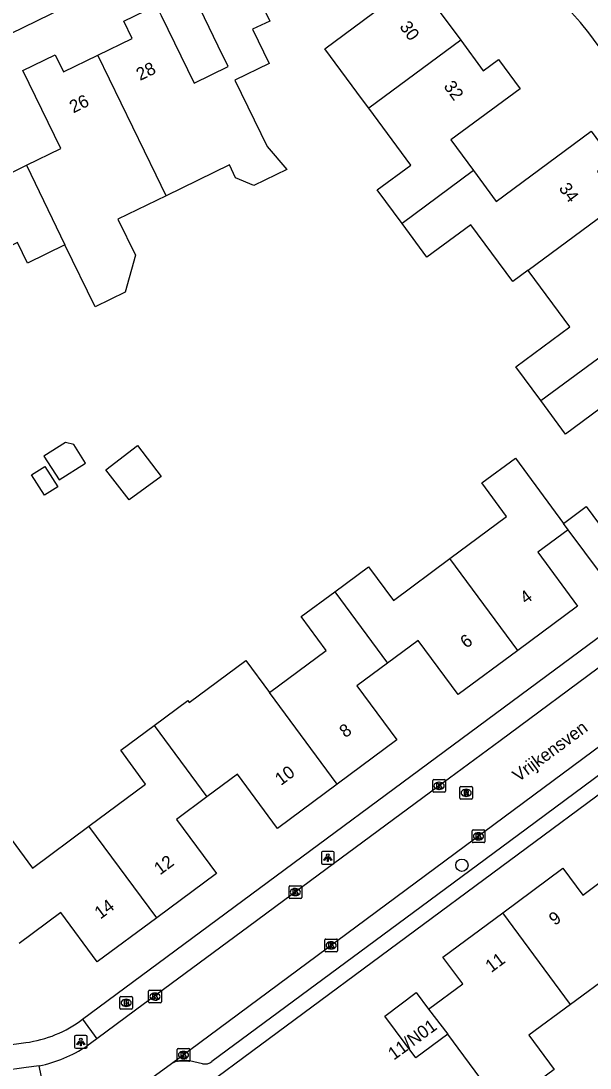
# Model space of a CAD drawing. Extents: x 163427 to 164190, y 380331 to 381641.
# Drawn here: x 163644.9 to 163689.8, y 381284.8 to 381367.3 of the extents above; entities that cross this region are included whole.
import ezdxf

# ---------------------------------------------------------------- set-up
doc = ezdxf.new("R2010")
doc.units = 0
for name, color, linetype in [('IMGEO_Boom', 7, 'Continuous'), ('IMGEO_Brandkraan', 7, 'Continuous'), ('IMGEO_Kolk', 7, 'Continuous'), ('IMGEO_Lichtpunt', 7, 'Continuous'), ('IMGEO_Openbare_ruimte_label', 7, 'Continuous'), ('IMGEO_Pand', 7, 'Continuous'), ('IMGEO_Pand_nummerreeks', 7, 'Continuous'), ('IMGEO_Rijbaan_lokaal_open', 7, 'Continuous'), ('IMGEO_Rioolput', 7, 'Continuous'), ('IMGEO_Voetpad_open', 7, 'Continuous')]:
    doc.layers.add(name, color=color, linetype=linetype)

msp = doc.modelspace()

# ---------------------------------------------------------------- linework, layer by layer
at = {"layer": 'IMGEO_Boom'}
msp.add_circle((163679.663, 381300.802), 0.489, dxfattribs=at)
at = {"layer": 'IMGEO_Brandkraan'}
for p, q in [((163652.71, 381289.542), (163652.71, 381290.394)), ((163652.785, 381290.468), (163653.637, 381290.468)), ((163653.198, 381290.248), (163653.223, 381290.248)), ((163653.711, 381290.394), (163653.711, 381289.542)), ((163653.637, 381289.468), (163652.785, 381289.468)), ((163653.221, 381289.688), (163653.196, 381289.688))]:
    msp.add_line(p, q, dxfattribs=at)
for points in [[(163652.71, 381289.542), (163652.71, 381290.394)], [(163652.785, 381290.468), (163653.637, 381290.468)], [(163653.711, 381290.394), (163653.711, 381289.542)], [(163653.637, 381289.468), (163652.785, 381289.468)], [(163653.058, 381290.168), (163653.058, 381289.768), (163653.271, 381289.768)], [(163653.289, 381290.168), (163653.058, 381290.168)], [(163653.237, 381290.087), (163653.183, 381290.087), (163653.183, 381290.011)], [(163653.183, 381290.011), (163653.236, 381290.011)], [(163653.245, 381289.935), (163653.183, 381289.935), (163653.183, 381289.854)], [(163653.183, 381289.854), (163653.245, 381289.854)]]:
    msp.add_lwpolyline(points, dxfattribs=at)
for centre, radius, start, end in [((163652.787, 381290.392), 0.0765, 91.55205, 178.44795), ((163652.787, 381290.392), 0.0765, 91.55205, 178.44795), ((163653.635, 381290.392), 0.0765, 1.55205, 88.44795), ((163653.635, 381290.392), 0.0765, 1.55205, 88.44795), ((163652.787, 381289.544), 0.0765, 181.55205, 268.44795), ((163652.787, 381289.544), 0.0765, 181.55205, 268.44795), ((163653.238, 381290.049), 0.0379, 267.82845, 90.93552), ((163653.246, 381289.894), 0.0404, 269.87594, 90.50774), ((163653.277, 381290.019), 0.251, 268.66757, 293.53466), ((163653.293, 381290.023), 0.145, 59.4692, 91.53667), ((163653.318, 381290.07), 0.0922, 285.51372, 58.15012), ((163653.323, 381289.878), 0.105, 301.31148, 78.98903), ((163653.635, 381289.544), 0.0765, 271.55205, 358.44795), ((163653.635, 381289.544), 0.0765, 271.55205, 358.44795)]:
    msp.add_arc(centre, radius, start, end, dxfattribs=at)
for centre, major_axis, ratio, start_param, end_param in [((163653.197, 381289.968), (-0.387, 0.002), 0.722429, 4.712389, 7.853982), ((163653.222, 381289.968), (-0.39, 0.002), 0.717154, 1.570796, 4.712389)]:
    msp.add_ellipse(centre, major_axis=major_axis, ratio=ratio, start_param=start_param, end_param=end_param, dxfattribs=at)
at = {"layer": 'IMGEO_Kolk'}
for p, q in [((163677.436, 381307.55), (163678.288, 381307.55)), ((163677.361, 381306.624), (163677.361, 381307.476)), ((163677.872, 381306.77), (163677.847, 381306.77)), ((163677.849, 381307.33), (163677.874, 381307.33)), ((163678.362, 381307.476), (163678.362, 381306.624)), ((163678.288, 381306.55), (163677.436, 381306.55)), ((163680.463, 381302.657), (163680.463, 381303.509)), ((163680.538, 381303.583), (163681.39, 381303.583)), ((163681.464, 381303.509), (163681.464, 381302.657)), ((163681.39, 381302.583), (163680.538, 381302.583)), ((163680.974, 381302.803), (163680.949, 381302.803)), ((163680.951, 381303.363), (163680.976, 381303.363)), ((163666.04, 381298.262), (163666.04, 381299.114)), ((163666.115, 381299.188), (163666.967, 381299.188)), ((163666.528, 381298.968), (163666.553, 381298.968)), ((163667.041, 381299.114), (163667.041, 381298.262)), ((163666.967, 381298.188), (163666.115, 381298.188)), ((163666.551, 381298.408), (163666.526, 381298.408)), ((163668.859, 381294.066), (163668.859, 381294.918)), ((163668.934, 381294.992), (163669.786, 381294.992)), ((163669.347, 381294.772), (163669.372, 381294.772)), ((163669.86, 381294.918), (163669.86, 381294.066)), ((163669.786, 381293.992), (163668.934, 381293.992)), ((163669.37, 381294.212), (163669.345, 381294.212)), ((163654.982, 381290.038), (163654.982, 381290.89)), ((163655.057, 381290.964), (163655.909, 381290.964)), ((163655.47, 381290.744), (163655.495, 381290.744)), ((163655.983, 381290.89), (163655.983, 381290.038)), ((163655.909, 381289.964), (163655.057, 381289.964)), ((163655.493, 381290.184), (163655.468, 381290.184)), ((163657.224, 381285.443), (163657.224, 381286.295)), ((163657.299, 381286.369), (163658.151, 381286.369)), ((163657.712, 381286.149), (163657.737, 381286.149)), ((163658.225, 381286.295), (163658.225, 381285.443)), ((163658.151, 381285.369), (163657.299, 381285.369)), ((163657.735, 381285.589), (163657.71, 381285.589))]:
    msp.add_line(p, q, dxfattribs=at)
for points in [[(163677.436, 381307.55), (163678.288, 381307.55)], [(163677.361, 381306.624), (163677.361, 381307.476)], [(163677.682, 381307.25), (163677.805, 381307.25), (163677.805, 381307.099), (163677.935, 381307.25), (163678.099, 381307.25), (163677.953, 381307.099), (163678.106, 381306.85), (163677.954, 381306.85), (163677.869, 381307.014), (163677.805, 381306.947), (163677.805, 381306.85), (163677.682, 381306.85), (163677.682, 381307.25)], [(163678.362, 381307.476), (163678.362, 381306.624)], [(163678.288, 381306.55), (163677.436, 381306.55)], [(163680.463, 381302.657), (163680.463, 381303.509)], [(163680.538, 381303.583), (163681.39, 381303.583)], [(163681.464, 381303.509), (163681.464, 381302.657)], [(163681.39, 381302.583), (163680.538, 381302.583)], [(163680.784, 381303.283), (163680.907, 381303.283), (163680.907, 381303.132), (163681.037, 381303.283), (163681.201, 381303.283), (163681.055, 381303.132), (163681.208, 381302.883), (163681.056, 381302.883), (163680.971, 381303.047), (163680.907, 381302.98), (163680.907, 381302.883), (163680.784, 381302.883), (163680.784, 381303.283)], [(163666.04, 381298.262), (163666.04, 381299.114)], [(163666.115, 381299.188), (163666.967, 381299.188)], [(163666.361, 381298.888), (163666.484, 381298.888), (163666.484, 381298.737), (163666.614, 381298.888), (163666.778, 381298.888), (163666.632, 381298.737), (163666.785, 381298.488), (163666.633, 381298.488), (163666.548, 381298.652), (163666.484, 381298.585), (163666.484, 381298.488), (163666.361, 381298.488), (163666.361, 381298.888)], [(163667.041, 381299.114), (163667.041, 381298.262)], [(163666.967, 381298.188), (163666.115, 381298.188)], [(163668.859, 381294.066), (163668.859, 381294.918)], [(163668.934, 381294.992), (163669.786, 381294.992)], [(163669.18, 381294.692), (163669.303, 381294.692), (163669.303, 381294.541), (163669.433, 381294.692), (163669.597, 381294.692), (163669.451, 381294.541), (163669.604, 381294.292), (163669.452, 381294.292), (163669.367, 381294.456), (163669.303, 381294.389), (163669.303, 381294.292), (163669.18, 381294.292), (163669.18, 381294.692)], [(163669.86, 381294.918), (163669.86, 381294.066)], [(163669.786, 381293.992), (163668.934, 381293.992)], [(163654.982, 381290.038), (163654.982, 381290.89)], [(163655.057, 381290.964), (163655.909, 381290.964)], [(163655.303, 381290.664), (163655.426, 381290.664), (163655.426, 381290.513), (163655.556, 381290.664), (163655.72, 381290.664), (163655.574, 381290.513), (163655.727, 381290.264), (163655.575, 381290.264), (163655.49, 381290.428), (163655.426, 381290.361), (163655.426, 381290.264), (163655.303, 381290.264), (163655.303, 381290.664)], [(163655.983, 381290.89), (163655.983, 381290.038)], [(163655.909, 381289.964), (163655.057, 381289.964)], [(163657.224, 381285.443), (163657.224, 381286.295)], [(163657.299, 381286.369), (163658.151, 381286.369)], [(163658.225, 381286.295), (163658.225, 381285.443)], [(163658.151, 381285.369), (163657.299, 381285.369)], [(163657.545, 381286.069), (163657.668, 381286.069), (163657.668, 381285.918), (163657.798, 381286.069), (163657.962, 381286.069), (163657.816, 381285.918), (163657.969, 381285.669), (163657.817, 381285.669), (163657.732, 381285.833), (163657.668, 381285.766), (163657.668, 381285.669), (163657.545, 381285.669), (163657.545, 381286.069)]]:
    msp.add_lwpolyline(points, dxfattribs=at)
for centre, start, end in [((163677.438, 381307.474), 91.55205, 178.44795), ((163677.438, 381307.474), 91.55205, 178.44795), ((163678.286, 381307.474), 1.55205, 88.44795), ((163678.286, 381307.474), 1.55205, 88.44795), ((163677.438, 381306.626), 181.55205, 268.44795), ((163677.438, 381306.626), 181.55205, 268.44795), ((163678.286, 381306.626), 271.55205, 358.44795), ((163678.286, 381306.626), 271.55205, 358.44795), ((163680.54, 381303.507), 91.55205, 178.44795), ((163680.54, 381303.507), 91.55205, 178.44795), ((163681.388, 381303.507), 1.55205, 88.44795), ((163681.388, 381303.507), 1.55205, 88.44795), ((163680.54, 381302.659), 181.55205, 268.44795), ((163680.54, 381302.659), 181.55205, 268.44795), ((163681.388, 381302.659), 271.55205, 358.44795), ((163681.388, 381302.659), 271.55205, 358.44795), ((163666.117, 381299.112), 91.55205, 178.44795), ((163666.117, 381299.112), 91.55205, 178.44795), ((163666.965, 381299.112), 1.55205, 88.44795), ((163666.965, 381299.112), 1.55205, 88.44795), ((163666.117, 381298.264), 181.55205, 268.44795), ((163666.117, 381298.264), 181.55205, 268.44795), ((163666.965, 381298.264), 271.55205, 358.44795), ((163666.965, 381298.264), 271.55205, 358.44795), ((163668.936, 381294.916), 91.55205, 178.44795), ((163668.936, 381294.916), 91.55205, 178.44795), ((163669.784, 381294.916), 1.55205, 88.44795), ((163669.784, 381294.916), 1.55205, 88.44795), ((163668.936, 381294.068), 181.55205, 268.44795), ((163668.936, 381294.068), 181.55205, 268.44795), ((163669.784, 381294.068), 271.55205, 358.44795), ((163669.784, 381294.068), 271.55205, 358.44795), ((163655.059, 381290.888), 91.55205, 178.44795), ((163655.059, 381290.888), 91.55205, 178.44795), ((163655.907, 381290.888), 1.55205, 88.44795), ((163655.907, 381290.888), 1.55205, 88.44795), ((163655.059, 381290.04), 181.55205, 268.44795), ((163655.059, 381290.04), 181.55205, 268.44795), ((163655.907, 381290.04), 271.55205, 358.44795), ((163655.907, 381290.04), 271.55205, 358.44795), ((163657.301, 381286.293), 91.55205, 178.44795), ((163657.301, 381286.293), 91.55205, 178.44795), ((163658.149, 381286.293), 1.55205, 88.44795), ((163658.149, 381286.293), 1.55205, 88.44795), ((163657.301, 381285.445), 181.55205, 268.44795), ((163657.301, 381285.445), 181.55205, 268.44795), ((163658.149, 381285.445), 271.55205, 358.44795), ((163658.149, 381285.445), 271.55205, 358.44795)]:
    msp.add_arc(centre, 0.0765, start, end, dxfattribs=at)
for centre, major_axis, ratio, start_param, end_param in [((163677.848, 381307.05), (-0.387, 0.002), 0.722429, 4.712389, 7.853982), ((163677.873, 381307.05), (-0.39, 0.002), 0.717154, 1.570796, 4.712389), ((163680.95, 381303.083), (-0.387, 0.002), 0.722429, 4.712389, 7.853982), ((163680.975, 381303.083), (-0.39, 0.002), 0.717154, 1.570796, 4.712389), ((163666.527, 381298.688), (-0.387, 0.002), 0.722429, 4.712389, 7.853982), ((163666.552, 381298.688), (-0.39, 0.002), 0.717154, 1.570796, 4.712389), ((163669.346, 381294.492), (-0.387, 0.002), 0.722429, 4.712389, 7.853982), ((163669.371, 381294.492), (-0.39, 0.002), 0.717154, 1.570796, 4.712389), ((163655.469, 381290.464), (-0.387, 0.002), 0.722429, 4.712389, 7.853982), ((163655.494, 381290.464), (-0.39, 0.002), 0.717154, 1.570796, 4.712389), ((163657.711, 381285.869), (-0.387, 0.002), 0.722429, 4.712389, 7.853982), ((163657.736, 381285.869), (-0.39, 0.002), 0.717154, 1.570796, 4.712389)]:
    msp.add_ellipse(centre, major_axis=major_axis, ratio=ratio, start_param=start_param, end_param=end_param, dxfattribs=at)
at = {"layer": 'IMGEO_Lichtpunt'}
for p, q in [((163668.594, 381301.797), (163668.594, 381300.99)), ((163668.594, 381301.797), (163668.594, 381300.99)), ((163669.496, 381301.892), (163668.688, 381301.892)), ((163669.496, 381301.892), (163668.688, 381301.892)), ((163669.59, 381300.99), (163669.59, 381301.797)), ((163669.59, 381300.99), (163669.59, 381301.797)), ((163668.688, 381300.896), (163669.496, 381300.896)), ((163668.688, 381300.896), (163669.496, 381300.896)), ((163649.139, 381287.294), (163649.139, 381286.487)), ((163649.139, 381287.294), (163649.139, 381286.487)), ((163650.041, 381287.389), (163649.233, 381287.389)), ((163650.041, 381287.389), (163649.233, 381287.389)), ((163650.135, 381286.487), (163650.135, 381287.294)), ((163650.135, 381286.487), (163650.135, 381287.294)), ((163649.233, 381286.393), (163650.041, 381286.393)), ((163649.233, 381286.393), (163650.041, 381286.393))]:
    msp.add_line(p, q, dxfattribs=at)
for points in [[(163668.968, 381301.461), (163669.007, 381301.433), (163668.819, 381301.171), (163668.781, 381301.198), (163668.968, 381301.461)], [(163669.07, 381301.413), (163669.117, 381301.413), (163669.117, 381301.091), (163669.07, 381301.091), (163669.07, 381301.413)], [(163669.18, 381301.433), (163669.218, 381301.46), (163669.405, 381301.198), (163669.366, 381301.17), (163669.18, 381301.433)], [(163649.513, 381286.958), (163649.552, 381286.93), (163649.364, 381286.668), (163649.326, 381286.695), (163649.513, 381286.958)], [(163649.725, 381286.93), (163649.763, 381286.957), (163649.95, 381286.695), (163649.911, 381286.667), (163649.725, 381286.93)], [(163649.615, 381286.91), (163649.662, 381286.91), (163649.662, 381286.588), (163649.615, 381286.588), (163649.615, 381286.91)]]:
    msp.add_lwpolyline(points, dxfattribs=at)
for centre in [(163669.093, 381301.595), (163649.638, 381287.092)]:
    msp.add_circle(centre, 0.0994, dxfattribs=at)
for centre, start, end in [((163668.688, 381301.797), 90, 180), ((163668.688, 381301.797), 90, 180), ((163669.496, 381301.797), 0, 90), ((163669.496, 381301.797), 0, 90), ((163668.688, 381300.99), 180, 270), ((163668.688, 381300.99), 180, 270), ((163669.496, 381300.99), 270, 0), ((163669.496, 381300.99), 270, 360), ((163649.233, 381287.294), 90, 180), ((163649.233, 381287.294), 90, 180), ((163650.041, 381287.294), 0, 90), ((163650.041, 381287.294), 0, 90), ((163649.233, 381286.487), 180, 270), ((163649.233, 381286.487), 180, 270), ((163650.041, 381286.487), 270, 0), ((163650.041, 381286.487), 270, 360)]:
    msp.add_arc(centre, 0.0946, start, end, dxfattribs=at)
at = {"layer": 'IMGEO_Pand'}
for points in [[(163650.977, 381364.567), (163653.689, 381365.885), (163653.03, 381367.24), (163655.58, 381368.49), (163655.965, 381367.699), (163658.561, 381362.361), (163661.257, 381363.672), (163660.47, 381365.29), (163658.668, 381368.996), (163658.283, 381369.787), (163662.329, 381371.755), (163664.516, 381367.259), (163663.17, 381366.61), (163664.47, 381363.91), (163661.772, 381362.597), (163664.31, 381357.38), (163665.861, 381355.577), (163663.259, 381354.325), (163661.831, 381354.907), (163661.348, 381355.938), (163656.358, 381353.509)], [(163672.327, 381360.399), (163671.836, 381361.062), (163668.86, 381365.08), (163677.29, 381371.33), (163678.99, 381369.04), (163677.788, 381368.15), (163679.564, 381365.751)], [(163679.564, 381365.751), (163672.327, 381360.399)], [(163679.564, 381365.751), (163681.348, 381363.34), (163682.55, 381364.23), (163684.26, 381361.93), (163678.787, 381357.896), (163680.567, 381355.481)], [(163645.372, 381355.918), (163648.065, 381357.238), (163645.06, 381363.37), (163647.62, 381364.61), (163648.279, 381363.255), (163650.977, 381364.567)], [(163656.358, 381353.509), (163655.567, 381355.134), (163650.977, 381364.567)], [(163635.062, 381356.83), (163637.756, 381358.145), (163637.1, 381359.49), (163639.67, 381360.74), (163642.679, 381354.599), (163645.372, 381355.918)], [(163674.948, 381351.313), (163672.99, 381353.96), (163675.641, 381355.923), (163672.327, 381360.399)], [(163680.567, 381355.481), (163682.347, 381353.066), (163689.84, 381358.59), (163691.52, 381356.3), (163690.34, 381355.42), (163692.123, 381352.996)], [(163645.372, 381355.918), (163648.392, 381349.631)], [(163680.567, 381355.481), (163674.948, 381351.313)], [(163656.358, 381353.509), (163652.554, 381351.657), (163653.935, 381348.82), (163653.134, 381345.908), (163650.766, 381344.755), (163648.392, 381349.631)], [(163684.879, 381347.643), (163692.123, 381352.996)], [(163684.879, 381347.643), (163683.665, 381346.746), (163680.37, 381351.213), (163676.91, 381348.66), (163674.948, 381351.313)], [(163648.392, 381349.631), (163645.434, 381348.191), (163644.643, 381349.816), (163639.653, 381347.387)], [(163685.868, 381337.383), (163683.91, 381340.03), (163688.175, 381343.176), (163684.969, 381347.522), (163684.879, 381347.643)], [(163685.868, 381337.383), (163693.129, 381342.72)], [(163696.592, 381334.313), (163693.295, 381338.771), (163687.83, 381334.73), (163685.868, 381337.383)], [(163649.086, 381333.928), (163648.421, 381334.093), (163646.723, 381333.013), (163647.921, 381331.13), (163650.018, 381332.464), (163649.086, 381333.928)], [(163654.105, 381333.835), (163655.963, 381331.405), (163653.457, 381329.566), (163651.599, 381331.939), (163654.105, 381333.835)], [(163678.719, 381324.94), (163683.185, 381328.246), (163681.221, 381330.9), (163683.87, 381332.86), (163687.675, 381327.715)], [(163645.76, 381331.53), (163646.807, 381332.196), (163647.83, 381330.589), (163646.783, 381329.923), (163645.76, 381331.53)], [(163687.675, 381327.715), (163689.453, 381329.034), (163692.44, 381325.01), (163690.65, 381323.68), (163688.039, 381327.219)], [(163688.039, 381327.219), (163687.675, 381327.715)], [(163688.039, 381327.219), (163685.639, 381325.46), (163688.77, 381321.19), (163684.065, 381317.709)], [(163669.637, 381322.327), (163672.294, 381324.293), (163674.258, 381321.639), (163678.719, 381324.94)], [(163684.065, 381317.709), (163678.719, 381324.94)], [(163664.494, 381314.412), (163668.96, 381317.718), (163666.996, 381320.372), (163669.637, 381322.327)], [(163669.637, 381322.327), (163673.804, 381316.708)], [(163684.065, 381317.709), (163679.365, 381314.232), (163676.215, 381318.491), (163673.804, 381316.708)], [(163655.428, 381311.81), (163658.069, 381313.765), (163658.184, 381313.609), (163662.649, 381316.914), (163664.494, 381314.412)], [(163673.804, 381316.708), (163671.394, 381314.925), (163674.544, 381310.666), (163669.828, 381307.177)], [(163669.828, 381307.177), (163664.494, 381314.412)], [(163650.279, 381303.886), (163654.746, 381307.196), (163652.78, 381309.85), (163655.428, 381311.81)], [(163655.428, 381311.81), (163659.576, 381306.181)], [(163669.828, 381307.177), (163665.136, 381303.706), (163661.986, 381307.964), (163659.576, 381306.181)], [(163659.576, 381306.181), (163657.166, 381304.398), (163660.316, 381300.14), (163655.624, 381296.669)], [(163642.07, 381301.32), (163644.14, 381302.85), (163645.82, 381300.582), (163650.279, 381303.886)], [(163655.624, 381296.669), (163650.279, 381303.886)], [(163682.884, 381297.066), (163687.613, 381300.566), (163689.174, 381298.444), (163691.691, 381300.297)], [(163655.624, 381296.669), (163650.92, 381293.19), (163648.06, 381297.07), (163644.78, 381294.65)], [(163677.04, 381289.465), (163679.722, 381291.458), (163678.154, 381293.566), (163682.884, 381297.066)], [(163688.221, 381289.839), (163682.884, 381297.066)], [(163697.436, 381292.49), (163693.488, 381289.573), (163691.502, 381292.263), (163688.221, 381289.839)], [(163678.553, 381287.5), (163676.033, 381285.637), (163673.601, 381288.929), (163676.067, 381290.775), (163677.04, 381289.465)], [(163677.04, 381289.465), (163678.553, 381287.5)], [(163688.221, 381289.839), (163684.943, 381287.417), (163686.931, 381284.727), (163682.836, 381281.703), (163681.524, 381283.478), (163678.553, 381287.5)]]:
    msp.add_lwpolyline(points, dxfattribs=at)
at = {"layer": 'IMGEO_Rijbaan_lokaal_open'}
for points in [[(163711.359, 381331.806), (163694.161, 381319.1), (163691.113, 381316.849), (163682.665, 381310.607), (163677.183, 381306.556), (163668.338, 381300.021), (163662.864, 381295.976), (163653.949, 381289.389), (163650.902, 381287.137)], [(163656.677, 381285.107), (163710.833, 381325.231)], [(163650.902, 381287.137), (163650.108, 381286.551)], [(163646.365, 381285.009), (163645.343, 381284.872), (163641.583, 381284.366), (163630.219, 381282.832), (163623.472, 381281.919), (163613.137, 381280.536), (163607.081, 381279.743), (163589.884, 381277.411)], [(163647.21, 381280.954), (163646.365, 381285.009)], [(163654.075, 381283.021), (163655.038, 381283.926), (163656.677, 381285.107)]]:
    msp.add_lwpolyline(points, dxfattribs=at)
msp.add_arc((163644.023, 381296.008), 11.246, 282.021, 302.75928, dxfattribs=at)
at = {"layer": 'IMGEO_Rioolput'}
for p, q in [((163679.493, 381306.072), (163679.493, 381306.924)), ((163679.568, 381306.998), (163680.42, 381306.998)), ((163679.981, 381306.778), (163680.006, 381306.778)), ((163680.494, 381306.924), (163680.494, 381306.072)), ((163680.42, 381305.998), (163679.568, 381305.998)), ((163680.004, 381306.218), (163679.979, 381306.218))]:
    msp.add_line(p, q, dxfattribs=at)
for points in [[(163679.493, 381306.072), (163679.493, 381306.924)], [(163679.568, 381306.998), (163680.42, 381306.998)], [(163680.494, 381306.924), (163680.494, 381306.072)], [(163680.42, 381305.998), (163679.568, 381305.998)], [(163680.082, 381306.696), (163679.83, 381306.698), (163679.83, 381306.298)], [(163679.83, 381306.298), (163679.954, 381306.298), (163679.954, 381306.46), (163679.965, 381306.46)], [(163680.008, 381306.617), (163679.954, 381306.617), (163679.954, 381306.536)], [(163679.954, 381306.536), (163680.006, 381306.536)], [(163680.012, 381306.431), (163680.083, 381306.298), (163680.223, 381306.298), (163680.158, 381306.424)]]:
    msp.add_lwpolyline(points, dxfattribs=at)
for centre, radius, start, end in [((163679.57, 381306.922), 0.0765, 91.55205, 178.44795), ((163679.57, 381306.922), 0.0765, 91.55205, 178.44795), ((163680.418, 381306.922), 0.0765, 1.55205, 88.44795), ((163680.418, 381306.922), 0.0765, 1.55205, 88.44795), ((163679.57, 381306.074), 0.0765, 181.55205, 268.44795), ((163679.57, 381306.074), 0.0765, 181.55205, 268.44795), ((163679.964, 381306.407), 0.0533, 26.02933, 88.69889), ((163679.99, 381306.725), 0.19, 274.7715, 282.96867), ((163680.014, 381306.521), 0.0964, 77.00612, 93.18647), ((163680.028, 381306.578), 0.0378, 276.66336, 79.67722), ((163680.081, 381306.586), 0.109, 350.36119, 89.41601), ((163680.079, 381306.586), 0.112, 277.58423, 350.98172), ((163680.063, 381306.371), 0.108, 29.51342, 73.79051), ((163680.418, 381306.074), 0.0765, 271.55205, 358.44795), ((163680.418, 381306.074), 0.0765, 271.55205, 358.44795)]:
    msp.add_arc(centre, radius, start, end, dxfattribs=at)
for centre, major_axis, ratio, start_param, end_param in [((163679.98, 381306.498), (-0.387, 0.002), 0.722429, 4.712389, 7.853982), ((163680.005, 381306.498), (-0.39, 0.002), 0.717154, 1.570796, 4.712389)]:
    msp.add_ellipse(centre, major_axis=major_axis, ratio=ratio, start_param=start_param, end_param=end_param, dxfattribs=at)
at = {"layer": 'IMGEO_Voetpad_open'}
for points in [[(163661.825, 381374.917), (163575.154, 381332.697)], [(163711.368, 381336.921), (163689.653, 381366.328)], [(163649.769, 381288.678), (163692.92, 381320.603), (163703.68, 381328.564), (163710.193, 381333.382)], [(163718.602, 381327.167), (163657.027, 381281.631)], [(163709.791, 381322.2), (163704.911, 381318.588), (163698.807, 381314.074), (163690.817, 381308.162), (163684.721, 381303.652), (163675.849, 381297.088), (163672.822, 381294.849), (163659.971, 381285.341)], [(163649.769, 381288.678), (163650.902, 381287.137)], [(163588.634, 381279.227), (163596.717, 381280.313), (163605.786, 381281.532), (163642.098, 381286.411), (163645.301, 381286.841)], [(163659.227, 381285.18), (163658.194, 381285.401)]]:
    msp.add_lwpolyline(points, dxfattribs=at)
for centre, radius, start, end in [((163667.421, 381348.954), 28.216, 38.00763, 49.32793), ((163644.05, 381296.235), 9.477, 277.58287, 307.11676), ((163657.771, 381283.524), 1.924, 77.29834, 124.63797), ((163659.421, 381286.081), 0.922, 257.81511, 306.60571)]:
    msp.add_arc(centre, radius, start, end, dxfattribs=at)

# ---------------------------------------------------------------- texts
at = {"layer": 'IMGEO_Openbare_ruimte_label'}
msp.add_text('Vrijkensven', height=1, rotation=36.53739, dxfattribs=at).set_placement((163684.112, 381307.318))
at = {"layer": 'IMGEO_Pand_nummerreeks'}
for s, rotation, p in [('30', 306.50606, (163674.702, 381366.807)), ('28', 25.92609, (163654.306, 381362.538)), ('32', 306.50606, (163678.178, 381362.111)), ('26', 25.92634, (163649.045, 381359.981)), ('34', 306.33677, (163687.255, 381354.078)), ('4', 36.49475, (163684.699, 381321.312)), ('6', 36.49475, (163679.996, 381317.833)), ('8', 36.49389, (163670.475, 381310.79)), ('10', 36.49168, (163665.4, 381307.035)), ('12', 36.48946, (163655.874, 381299.99)), ('14', 36.48946, (163651.179, 381296.516)), ('9', 36.50277, (163686.978, 381296.015)), ('11', 36.50277, (163681.97, 381292.31)), ('11/N01', 35.92295, (163674.296, 381285.418))]:
    msp.add_text(s, height=1, rotation=rotation, dxfattribs=at).set_placement(p)

doc.saveas('drawing.dxf')
